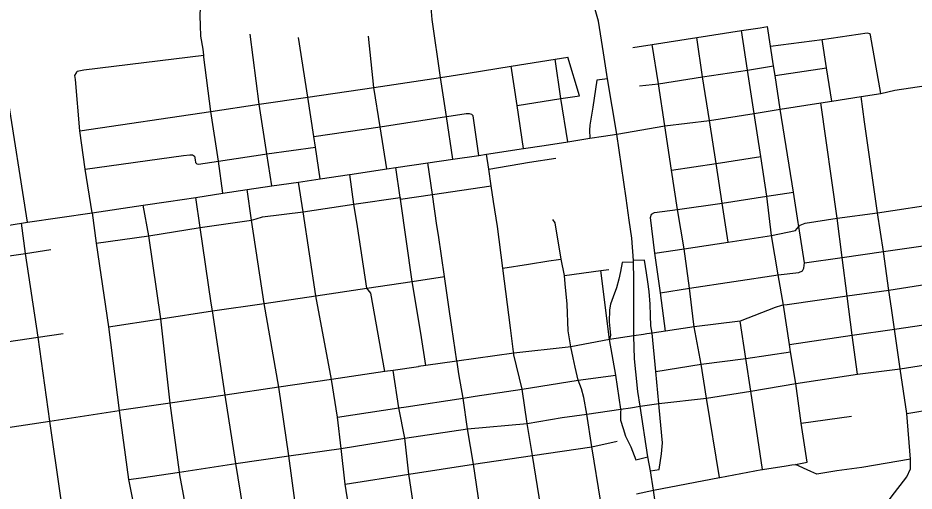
# Model space of a CAD drawing. Extents: x 1755200 to 1902939, y 644115 to 788070.
# Drawn here: x 1819343 to 1824924, y 712074 to 715019 of the extents above; entities that cross this region are included whole.
import ezdxf

# ---------------------------------------------------------------- set-up
doc = ezdxf.new("R2010")
doc.units = 0
for name, color, linetype in [('GM_X_City_Street', 7, 'Continuous'), ('GM_X_Interchange_Ramps', 7, 'Continuous'), ('GM_X_State_Route', 7, 'Continuous'), ('GM_X_US_Route', 7, 'Continuous')]:
    doc.layers.add(name, color=color, linetype=linetype)

msp = doc.modelspace()

# ---------------------------------------------------------------- linework, layer by layer
at = {"layer": 'GM_X_City_Street'}
for points in [[(1820479.2, 714972.6), (1820477, 715032.6), (1820484.4, 715189.7), (1820504.7, 715446.1)], [(1819402.8, 713748.6), (1819276, 714552.7), (1819204.1, 715068.6), (1819201.3, 715171.1)], [(1822050.9, 714139.4), (1822010.7, 714406.1), (1821975.3, 714649.1), (1821922.8, 715009.3), (1821911.7, 715135)], [(1820619.4, 713928), (1820592.1, 714128.5), (1820544.4, 714437.2), (1820501, 714775.2), (1820499.7, 714788), (1820496.2, 714825.4), (1820481.7, 714906), (1820479.2, 714972.6)], [(1823171.8, 714836.2), (1823293.5, 714854.8), (1823571.5, 714896.4), (1823849.6, 714940.2), (1823964.8, 714957.7), (1824010.6, 714965)], [(1824090.7, 714450.4), (1824058, 714660.6), (1824048.4, 714721.4), (1824029.2, 714843), (1824010.6, 714965)], [(1820923, 713975.2), (1820892.7, 714172.7), (1820845.6, 714482.2), (1820789.2, 714918.5)], [(1821225.8, 714017), (1821195.1, 714213.9), (1821185, 714282.1), (1821148.5, 714527), (1821089.5, 714897.1)], [(1821640.4, 714079.2), (1821598.9, 714340.6), (1821560, 714587), (1821526.9, 714906.3)], [(1823650.4, 714381.2), (1823606, 714652.1), (1823571.5, 714896.4)], [(1823927.7, 714423.8), (1823886.1, 714694.6), (1823849.6, 714940.2)], [(1824029.2, 714843), (1824351.8, 714885), (1824632.4, 714926.6), (1824647.6, 714922.5)], [(1824715.9, 714549.2), (1824653.2, 714911.3), (1824647.6, 714922.5)], [(1823372.3, 714347.6), (1823331.6, 714608.5), (1823293.5, 714854.8)], [(1824411.3, 714501.6), (1824379, 714709.4), (1824351.8, 714885)], [(1819706.4, 714678.4), (1819710.7, 714688.3), (1819753, 714695.3), (1820499.7, 714788)], [(1819728.8, 714315.6), (1820544.4, 714437.2), (1820845.6, 714482.2), (1821148.5, 714527), (1821560, 714587), (1821975.3, 714649.1), (1822147.6, 714676.4), (1822413.7, 714718.5), (1822688.7, 714762), (1822766.8, 714775.1)], [(1822768.1, 714249), (1822723.6, 714517.3), (1822688.7, 714762)], [(1822839.2, 714534), (1822766.8, 714775.1)], [(1819805, 713805.8), (1819762.2, 714077.7), (1819728.8, 714315.6), (1819701.4, 714636.4), (1819698, 714660.6), (1819706.4, 714678.4)], [(1822492.2, 714205.8), (1822451.2, 714473.4), (1822413.7, 714718.5)], [(1823213.2, 714597.3), (1823331.6, 714608.5), (1823606, 714652.1), (1823886.1, 714694.6), (1824048.4, 714721.4)], [(1824058, 714660.6), (1824379, 714709.4)], [(1822451.2, 714473.4), (1822723.6, 714517.3), (1822839.2, 714534)], [(1824782.5, 713212.7), (1824767, 713323), (1824732.8, 713565.8), (1824696.7, 713805.2), (1824616, 714373.5), (1824593.7, 714530)], [(1824201.2, 713745.8), (1824172.3, 713934.8), (1824090.7, 714450.4)], [(1824570.8, 712801.2), (1824538.5, 713045.1), (1824506.8, 713286.8), (1824475.1, 713528.5), (1824445.3, 713772.6), (1824342.2, 714490.4)], [(1821599.5, 714340.7), (1822010.7, 714406.1), (1822013, 714406.4)], [(1822013, 714406.4), (1822133.3, 714425.1), (1822153.9, 714425), (1822167.4, 714419.3)], [(1822212.8, 714163.8), (1822177.3, 714409.8), (1822167.4, 714419.3)], [(1824184.9, 712239.4), (1824257.8, 712255), (1824221.3, 712496.3), (1824186.6, 712742.9), (1824154.8, 712941.6), (1824148, 712987.5), (1824110.9, 713230.9), (1824076.7, 713419.7), (1824036.1, 713664.3), (1824007.5, 713910.4), (1823968.6, 714156.6), (1823927.7, 714423.8)], [(1821185, 714282.1), (1821598.9, 714340.6), (1821599.5, 714340.7)], [(1823550.9, 713128.2), (1823525.7, 713336.4), (1823492.4, 713582.7), (1823449.9, 713827), (1823413.4, 714070.7), (1823372.3, 714347.6)], [(1823766.8, 713623), (1823728.1, 713867.2), (1823690.7, 714114), (1823650.4, 714381.2)], [(1819762.2, 714077.7), (1820373.3, 714162.4), (1820413.6, 714167.4), (1820430.5, 714166.6), (1820441.9, 714157.9), (1820446.9, 714136.7), (1820448.8, 714119.8), (1820456, 714110.3), (1820466.4, 714108.1), (1820592.1, 714128.5), (1820879.5, 714170.7)], [(1820879.5, 714170.7), (1820892.7, 714172.7), (1821195.1, 714213.9)], [(1822429.1, 712940.9), (1822409.7, 713091.3), (1822362, 713461.3), (1822328.4, 713721.8), (1822305.1, 713876.2), (1822290.4, 713973.3), (1822274.9, 714078.3), (1822260.8, 714171)], [(1821952.3, 713727.3), (1821924.2, 713919.6), (1821895.1, 714116.4)], [(1822274.9, 714078.3), (1822528.1, 714122), (1822691.9, 714147.2)], [(1823413.4, 714070.7), (1823690.7, 714114), (1823968.6, 714156.6)], [(1821882, 712855), (1821851.6, 713056.2), (1821798.9, 713379.5), (1821725.7, 713891.3), (1821724, 713901.9), (1821696.1, 714087.3)], [(1821456.6, 713721.3), (1821435.4, 713859.4), (1821410.5, 714044.3)], [(1821276.2, 710646.8), (1821229.9, 710951.7), (1821171.8, 711258.5), (1821127.6, 711567.5), (1821029.7, 712294.6), (1820967.1, 712721), (1820875.4, 713242), (1820796.8, 713760.1), (1820770.4, 713951.2)], [(1821610.4, 710722.8), (1821550.3, 711034.5), (1821500, 711338.3), (1821477.4, 711488.5), (1821454.9, 711646.5), (1821381.4, 712116.6), (1821355.7, 712340.2), (1821332.4, 712533.3), (1821296, 712769.2), (1821198.6, 713290.2), (1821119.4, 713812.8), (1821090.4, 713997.4)], [(1821924.2, 713919.6), (1822290.4, 713973.3)], [(1823309.8, 713554.3), (1823492.4, 713582.7), (1823766.8, 713623), (1824036.1, 713664.3), (1824185.2, 713695.2), (1824205, 713720.9), (1824214.4, 713729.1), (1824245.3, 713742), (1824445.3, 713772.6), (1824696.7, 713805.2), (1825104.9, 713868.2), (1825542, 713928.8), (1825958.5, 713990.1)], [(1820157.2, 713664), (1820476.8, 713713.9), (1820796.8, 713760.1), (1820827, 713769.4), (1820865.8, 713781.5), (1821119.4, 713812.8), (1821435.4, 713859.4), (1821724, 713901.9), (1821725.7, 713891.3), (1821924.2, 713919.6)], [(1820952.9, 710578), (1820907.6, 710879.5), (1820853.3, 711183.8), (1820808.1, 711492), (1820777.8, 711694.2), (1820744.6, 711965.2), (1820700.5, 712245.5), (1820633.5, 712672.1), (1820553.5, 713195.4), (1820545.4, 713244.4), (1820476.8, 713713.9), (1820450.7, 713901.3)], [(1823282.1, 713777.7), (1823288.1, 713798.1), (1823307.9, 713808.5), (1823449.9, 713827), (1823728.1, 713867.2), (1824007.5, 713910.4), (1824172.3, 713934.8)], [(1820688.7, 709992.1), (1820643.2, 710296.4), (1820614.3, 710489.7), (1820611.6, 710506.1), (1820562.8, 710802.2), (1820538.2, 711110.9), (1820509.5, 711301), (1820492.2, 711418.2), (1820350.5, 712176.4), (1820348.3, 712192.9), (1820290.5, 712621.8), (1820233.6, 713147.2), (1820157.2, 713664), (1820123.4, 713853.6)], [(1819805, 713805.8), (1819830.3, 713618.1), (1819906.8, 713097.4), (1819973.5, 712575.3), (1820031.9, 712145.6), (1820110.2, 711753.3), (1820170.1, 711341), (1820215.3, 711033.7), (1820248, 710731.6), (1820284, 710513.8), (1820293.7, 710450.2)], [(1819710, 711233.3), (1819715.3, 711301), (1819717, 711367), (1819704, 711450.3), (1819607.5, 712047.7), (1819541.7, 712509.8), (1819467.6, 713032.8), (1819390.3, 713553.8), (1819364.6, 713741.5)], [(1822031, 713192.3), (1821999.3, 713409.6), (1821961.2, 713667.2), (1821952.3, 713727.3)], [(1822786.9, 712971.6), (1822768.8, 713071.4), (1822763.5, 713236.9), (1822750.6, 713364.4), (1822746.1, 713416.7), (1822726.3, 713517.4), (1822688.3, 713743.7), (1822673, 713764.8)], [(1823375.6, 713069.7), (1823343.8, 713307.8), (1823309.8, 713554.3), (1823282.1, 713777.7)], [(1824240.8, 713494.2), (1824205, 713720.9), (1824201.2, 713745.8)], [(1821627.1, 712817.8), (1821540.9, 713306.3), (1821515.7, 713337.2), (1821456.6, 713721.3)], [(1819830.3, 713618.1), (1820157.2, 713664)], [(1824732.8, 713565.8), (1825139.2, 713624.2)], [(1819390.3, 713553.8), (1819546.6, 713578.6)], [(1824240.8, 713494.2), (1824475.1, 713528.5), (1824732.8, 713565.8)], [(1817994.8, 713343.2), (1818326.5, 713393.4), (1818639.6, 713441.1), (1819012.2, 713499.6), (1819390.3, 713553.8)], [(1822362, 713461.3), (1822521.6, 713486.3), (1822649.6, 713507.2), (1822708.6, 713514.8), (1822726.3, 713517.4)], [(1822746.1, 713416.7), (1822973.4, 713446.8), (1823022.1, 713454.3)], [(1823096.8, 712583.7), (1823065.4, 712796.4), (1823027.1, 713018.3), (1822973.4, 713446.8)], [(1824076.7, 713419.7), (1824206.5, 713435.2), (1824228.1, 713445), (1824237.2, 713461.4), (1824240.8, 713494.2)], [(1820233.6, 713147.2), (1820553.5, 713195.4), (1820875.4, 713242), (1821198.6, 713290.2), (1821515.7, 713337.2), (1821798.9, 713379.5), (1821999.3, 713409.6)], [(1823525.7, 713336.4), (1824076.7, 713419.7)], [(1823343.8, 713307.8), (1823525.7, 713336.4)], [(1822237.9, 711848.2), (1822179.3, 712241.5), (1822142.6, 712460.8), (1822115.4, 712652.9), (1822088.6, 712804.5), (1822077.4, 712876.5), (1822076.4, 712882.7), (1822045.2, 713095), (1822031, 713192.3)], [(1824901.7, 712272.7), (1824878.5, 712557.5), (1824837.6, 712835.2), (1824801, 713081.3), (1824782.5, 713212.7)], [(1819906.8, 713097.4), (1820233.6, 713147.2)], [(1823630.2, 712652.6), (1823597.8, 712864.8), (1823554.8, 713096.6), (1823550.9, 713128.2)], [(1823980.3, 712209.2), (1823908, 712696.9), (1823875.2, 712899.8), (1823840, 713132)], [(1824148, 712987.5), (1824538.5, 713045.1), (1824801, 713081.3), (1825223.1, 713143.6)], [(1817744.8, 712774.6), (1818071.8, 712823.8), (1818404.2, 712874.2), (1818717.4, 712921.4), (1819142.8, 712985), (1819467.6, 713032.8), (1819623.5, 713054.9)], [(1823334.8, 712619), (1823314.4, 712817.9), (1823291.9, 713057.1)], [(1822885.2, 712553.3), (1822867.2, 712656.2), (1822853.3, 712710.4), (1822831.7, 712765.1), (1822812.7, 712845.1), (1822800.6, 712904), (1822786.9, 712971.6)], [(1822598.6, 711973.5), (1822546.8, 712295), (1822515, 712494.6), (1822482.1, 712709.4), (1822431.6, 712921.9), (1822430.1, 712933.2), (1822429.1, 712940.9)], [(1823314.4, 712817.9), (1823597.8, 712864.8), (1823875.2, 712899.8), (1824154.8, 712941.6)], [(1824878.5, 712557.5), (1825051.4, 712586.8), (1825530.2, 712706.9), (1825573.6, 712724.1), (1825543.8, 712941.7)], [(1821782.4, 712140.5), (1821776.5, 712179.1), (1821752.8, 712402.6), (1821715.5, 712592.4), (1821678.6, 712825.3)], [(1822189.4, 712664.3), (1822482.1, 712709.4), (1822831.7, 712765.1), (1823065.4, 712796.4)], [(1821760.8, 712599.2), (1822115.4, 712652.9), (1822189.4, 712664.3)], [(1823710.9, 712158.7), (1823630.2, 712652.6)], [(1821332.4, 712533.3), (1821715.5, 712592.4), (1821760.8, 712599.2)], [(1822973.1, 712005.9), (1822917.5, 712350.5), (1822885.2, 712553.3)], [(1824221.3, 712496.3), (1824533.5, 712541.3)], [(1821381.4, 712116.6), (1821776.5, 712179.1), (1822179.3, 712241.5), (1822546.8, 712295), (1822917.5, 712350.5), (1823074.4, 712385.9)], [(1824901.7, 712272.7), (1824598.1, 712222), (1824443.6, 712201.2), (1824317.7, 712179.5), (1824281.7, 712195.7), (1824184.9, 712239.4)], [(1824208.8, 711403.5), (1824276, 711411.5), (1824347.5, 711448.2), (1824401, 711514.1), (1824470.7, 711620), (1824584.2, 711738.5), (1824673.6, 711885.2), (1824781.2, 712037.1), (1824878.4, 712162.1), (1824901.9, 712213.3), (1824901.7, 712272.7)], [(1823975.2, 712208.2), (1823980.3, 712209.2), (1824127.6, 712231.6), (1824163.2, 712236.8), (1824184.9, 712239.4)], [(1823714.8, 712159.4), (1823975.2, 712208.2)], [(1822016.3, 710829.4), (1821942.7, 711125.7), (1821894.9, 711426.9), (1821843.7, 711738.5), (1821782.4, 712140.5)], [(1823194.7, 712057.7), (1823300.3, 712080.5), (1823710.9, 712158.7), (1823714.8, 712159.4)]]:
    msp.add_lwpolyline(points, dxfattribs=at)
at = {"layer": 'GM_X_Interchange_Ramps'}
for points in [[(1823014.6, 714639.8), (1822947.3, 714631.4), (1822923.2, 714464), (1822905.1, 714351.9), (1822902.7, 714321), (1822905.1, 714271.2)], [(1823291.9, 713057.1), (1823285.1, 713101.8), (1823283.2, 713167.7), (1823279.9, 713236.8), (1823273.3, 713316.9), (1823265.3, 713376.5), (1823256.3, 713433.6), (1823244.7, 713510.5), (1823175.4, 713510.1)], [(1823175.7, 713498.4), (1823106.2, 713497.9), (1823095.2, 713442), (1823084.2, 713392.6), (1823069.5, 713340.3), (1823049.4, 713283.5), (1823032.9, 713236.7), (1823027.1, 713203.1), (1823024.6, 713127.8), (1823033.8, 713045.4), (1823027.1, 713018.3)], [(1823282.2, 712199.5), (1823336.4, 712208.4), (1823350, 712306.4), (1823356.2, 712374.7), (1823336.1, 712595.3), (1823334.8, 712619)], [(1823096.8, 712583.7), (1823095.8, 712563.8), (1823096, 712515.6), (1823111.2, 712463.6), (1823127.2, 712416.2), (1823159.9, 712348.8), (1823190.8, 712269.1), (1823266.6, 712287.1)]]:
    msp.add_lwpolyline(points, dxfattribs=at)
at = {"layer": 'GM_X_State_Route'}
for points in [[(1823071.8, 714296), (1823014.6, 714639.8), (1822989.1, 714802), (1822958.6, 714998.6), (1822871.3, 715308.2), (1822751.5, 715642.9), (1822733.6, 715692.8)], [(1823177.8, 713039.9), (1823177.4, 713264.1), (1823179.2, 713392.7), (1823175.7, 713498.4), (1823175.4, 713510.1), (1823165.8, 713648.2), (1823149.7, 713759.9), (1823129.8, 713898.2), (1823071.8, 714296)], [(1823217.4, 712602.5), (1823203.8, 712693.7), (1823190.1, 712816.4), (1823182.8, 712898.1), (1823177.8, 713039.9)], [(1823300.3, 712080.5), (1823282.2, 712199.5), (1823266.6, 712287.1), (1823217.4, 712602.5)], [(1823808.3, 710576.3), (1823788.5, 710637.2), (1823760.2, 710739.9), (1823748.7, 710781.7), (1823675.3, 711046.1), (1823659.3, 711088.1), (1823650.1, 711112.6), (1823601.3, 711241.3), (1823581.3, 711294.1), (1823510.6, 711438.2), (1823437.1, 711583.1), (1823376, 711715.8), (1823332.4, 711866.1), (1823300.3, 712080.5)]]:
    msp.add_lwpolyline(points, dxfattribs=at)
at = {"layer": 'GM_X_US_Route'}
for points in [[(1823071.8, 714296), (1823372.3, 714347.6), (1823650.4, 714381.2), (1823927.7, 714423.8), (1824090.7, 714450.4), (1824342.2, 714490.4), (1824411.3, 714501.6), (1824593.7, 714530), (1824715.9, 714549.2), (1824803.1, 714568.6), (1825430.7, 714663.4), (1825843.5, 714725.6), (1826468.1, 714819.9), (1826478.3, 714821.4)], [(1820279.8, 713876.4), (1820450.7, 713901.3), (1820619.4, 713928), (1820770.4, 713951.2), (1820923, 713975.2), (1821090.4, 713997.4), (1821225.8, 714017), (1821407, 714043.8), (1821410.5, 714044.3), (1821640.4, 714079.2), (1821696.1, 714087.3), (1821895.1, 714116.4), (1822050.9, 714139.4), (1822212.8, 714163.8), (1822260.8, 714171), (1822492.2, 714205.8), (1822619.1, 714225.6), (1822768.1, 714249), (1822905.1, 714271.2), (1822988.5, 714283.6)], [(1822988.5, 714283.6), (1823071.8, 714296)], [(1816094.7, 713258), (1816466.3, 713312.8), (1816823.1, 713365.3), (1817210.6, 713422.4), (1817635.8, 713484.9), (1817964.5, 713530.9), (1818303.4, 713580.4), (1818382.1, 713592.9), (1818617.1, 713626.3), (1818755.5, 713649), (1818984.3, 713683.7), (1819115.8, 713702.7), (1819364.6, 713741.5), (1819402.8, 713748.6), (1819805, 713805.8), (1820123.4, 713853.6), (1820279.8, 713876.4)], [(1826607.9, 713593.4), (1826313.7, 713549.3), (1826032.1, 713507), (1825609.5, 713445.6), (1825172.7, 713387.3), (1824767, 713323), (1824506.8, 713286.8), (1824133, 713234)], [(1824133, 713234), (1824110.9, 713230.9), (1824098.8, 713229.1), (1824059.1, 713216.8), (1823840, 713132), (1823554.8, 713096.6), (1823375.6, 713069.7), (1823291.9, 713057.1), (1823259.5, 713052.2), (1823239, 713049.1)], [(1823027.1, 713018.3), (1822786.9, 712971.6), (1822770.1, 712969.8)], [(1823239, 713049.1), (1823177.8, 713039.9), (1823027.1, 713018.3)], [(1823217.4, 712602.5), (1823334.8, 712619), (1823630.2, 712652.6), (1823908, 712696.9), (1824186.6, 712742.9), (1824570.8, 712801.2), (1824837.6, 712835.2), (1825257.5, 712901.2), (1825543.8, 712941.7), (1826012.8, 713018.8)], [(1822770.1, 712969.8), (1822430.1, 712933.2), (1822076.4, 712882.7), (1821882, 712855), (1821837.7, 712848.7), (1821836.6, 712848.5)], [(1821836.6, 712848.5), (1821678.6, 712825.3), (1821627.1, 712817.8), (1821296, 712769.2), (1820967.1, 712721), (1820633.5, 712672.1), (1820290.5, 712621.8), (1819973.5, 712575.3)], [(1817818.7, 712248.2), (1818156, 712299.4), (1818477.6, 712348.2), (1818788.3, 712395.4), (1819237.4, 712463.5), (1819541.7, 712509.8), (1819973.5, 712575.3)], [(1819973.5, 712575.3), (1820031.9, 712145.6)], [(1820031.9, 712145.6), (1820111, 712157.4), (1820348.3, 712192.9), (1820700.5, 712245.5), (1821029.7, 712294.6), (1821355.7, 712340.2), (1821752.8, 712402.6), (1822142.6, 712460.8), (1822515, 712494.6), (1822732.1, 712532.3), (1822885.2, 712553.3), (1823096.8, 712583.7), (1823157.1, 712593.1)], [(1823157.1, 712593.1), (1823217.4, 712602.5)]]:
    msp.add_lwpolyline(points, dxfattribs=at)

doc.saveas('drawing.dxf')
